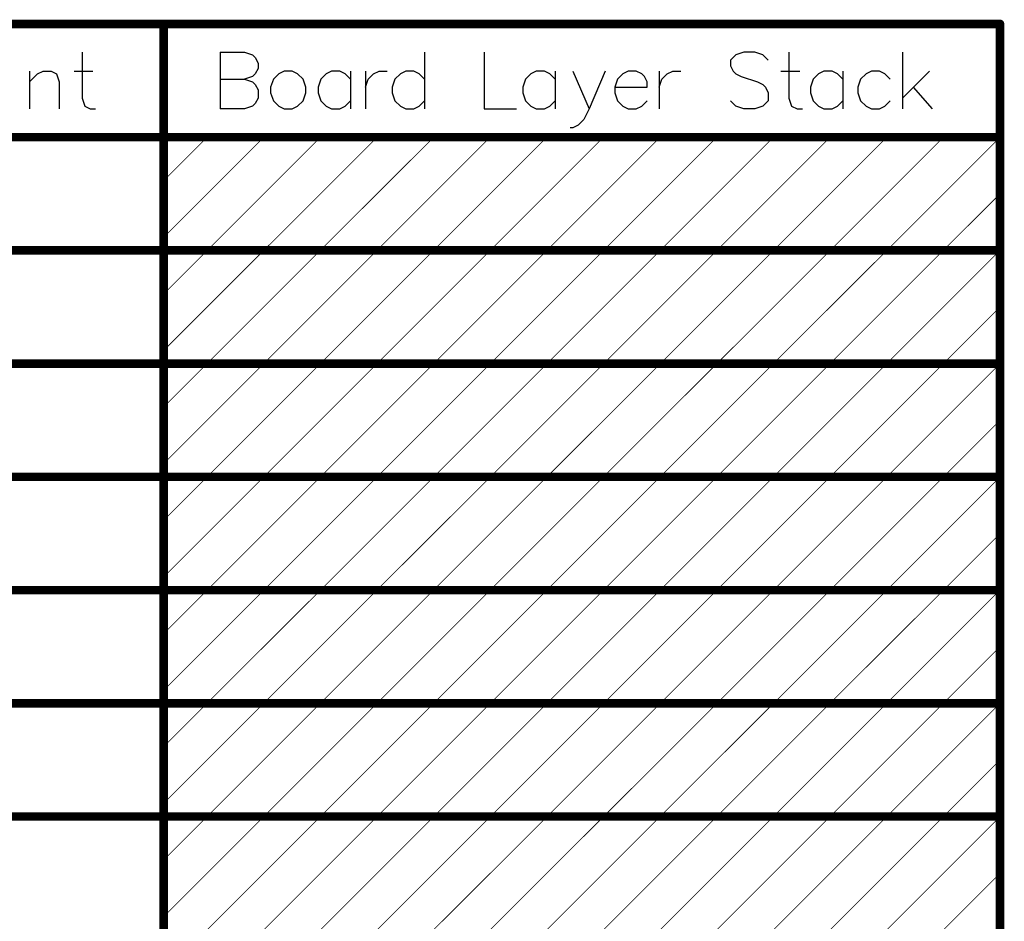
# Model space of a CAD drawing. Header units: millimetres. Extents: x 138 to 555, y 26 to 334.
# Tile 713 of 713: x 471 to 506, y 278 to 310. Entities that reach past the tile are written whole.
import ezdxf

# ---------------------------------------------------------------- set-up
doc = ezdxf.new("R2010")
doc.units = ezdxf.units.MM
doc.layers.add('DrillDrawing', color=1, linetype='Continuous')

msp = doc.modelspace()

# ---------------------------------------------------------------- linework, layer by layer
at = {"layer": 'DrillDrawing'}
for p, q in [((473.066, 308.725), (473.066, 307.107)), ((477.942, 308.725), (477.942, 306.726)), ((477.942, 308.725), (478.799, 308.725)), ((478.799, 308.725), (479.084, 308.63)), ((479.084, 308.63), (479.179, 308.535)), ((479.179, 308.535), (479.275, 308.345)), ((485.159, 308.725), (485.159, 306.726)), ((487.263, 308.725), (487.263, 306.726)), ((496.147, 308.63), (495.957, 308.44)), ((495.957, 308.44), (495.957, 308.249)), ((496.433, 308.725), (496.147, 308.63)), ((496.814, 308.725), (496.433, 308.725)), ((497.099, 308.63), (496.814, 308.725)), ((497.29, 308.44), (497.099, 308.63)), ((498.023, 308.725), (498.023, 307.107)), ((502.032, 308.725), (502.032, 306.726)), ((471.209, 308.059), (471.209, 306.726)), ((471.494, 307.964), (471.685, 308.059)), ((471.685, 308.059), (471.97, 308.059)), ((471.97, 308.059), (472.161, 307.964)), ((472.78, 308.059), (473.446, 308.059)), ((479.275, 308.154), (479.179, 307.964)), ((479.275, 308.345), (479.275, 308.154)), ((480.198, 308.059), (480.008, 307.964)), ((480.484, 308.059), (480.198, 308.059)), ((480.674, 307.964), (480.484, 308.059)), ((481.874, 308.059), (481.684, 307.964)), ((482.16, 308.059), (481.874, 308.059)), ((482.35, 307.964), (482.16, 308.059)), ((482.541, 308.059), (482.541, 306.726)), ((483.074, 308.059), (483.074, 306.726)), ((483.359, 307.964), (483.55, 308.059)), ((483.55, 308.059), (483.836, 308.059)), ((484.493, 308.059), (484.302, 307.964)), ((484.778, 308.059), (484.493, 308.059)), ((484.969, 307.964), (484.778, 308.059)), ((489.101, 308.059), (488.911, 307.964)), ((489.387, 308.059), (489.101, 308.059)), ((489.577, 307.964), (489.387, 308.059)), ((489.768, 308.059), (489.768, 306.726)), ((490.396, 308.059), (490.967, 306.726)), ((491.539, 308.059), (490.967, 306.726)), ((492.348, 308.059), (492.158, 307.964)), ((492.634, 308.059), (492.348, 308.059)), ((492.824, 307.964), (492.634, 308.059)), ((493.443, 308.059), (493.443, 306.726)), ((493.729, 307.964), (493.919, 308.059)), ((493.919, 308.059), (494.205, 308.059)), ((495.957, 308.249), (496.052, 308.059)), ((496.052, 308.059), (496.147, 307.964)), ((497.737, 308.059), (498.404, 308.059)), ((499.261, 308.059), (499.07, 307.964)), ((499.546, 308.059), (499.261, 308.059)), ((499.737, 307.964), (499.546, 308.059)), ((499.927, 308.059), (499.927, 306.726)), ((500.937, 308.059), (500.746, 307.964)), ((501.222, 308.059), (500.937, 308.059)), ((501.413, 307.964), (501.222, 308.059)), ((502.984, 308.059), (502.032, 307.107)), ((471.209, 307.678), (471.494, 307.964)), ((472.161, 307.964), (472.256, 307.678)), ((477.942, 307.773), (478.799, 307.773)), ((479.084, 307.868), (478.799, 307.773)), ((478.799, 307.773), (479.084, 307.678)), ((479.179, 307.964), (479.084, 307.868)), ((479.817, 307.773), (479.722, 307.488)), ((480.008, 307.964), (479.817, 307.773)), ((480.865, 307.773), (480.674, 307.964)), ((480.96, 307.488), (480.865, 307.773)), ((481.493, 307.773), (481.398, 307.488)), ((481.684, 307.964), (481.493, 307.773)), ((482.541, 307.773), (482.35, 307.964)), ((483.074, 307.488), (483.169, 307.773)), ((483.169, 307.773), (483.359, 307.964)), ((484.112, 307.773), (484.016, 307.488)), ((484.302, 307.964), (484.112, 307.773)), ((485.159, 307.773), (484.969, 307.964)), ((488.72, 307.773), (488.625, 307.488)), ((488.911, 307.964), (488.72, 307.773)), ((489.768, 307.773), (489.577, 307.964)), ((491.967, 307.773), (491.872, 307.488)), ((492.158, 307.964), (491.967, 307.773)), ((492.919, 307.868), (492.824, 307.964)), ((493.015, 307.678), (492.919, 307.868)), ((493.443, 307.488), (493.538, 307.773)), ((493.538, 307.773), (493.729, 307.964)), ((496.147, 307.964), (496.338, 307.868)), ((496.338, 307.868), (496.909, 307.678)), ((498.88, 307.773), (498.785, 307.488)), ((499.07, 307.964), (498.88, 307.773)), ((499.927, 307.773), (499.737, 307.964)), ((500.556, 307.773), (500.461, 307.488)), ((500.746, 307.964), (500.556, 307.773)), ((501.603, 307.773), (501.413, 307.964)), ((472.256, 307.678), (472.256, 306.726)), ((479.084, 307.678), (479.179, 307.583)), ((479.179, 307.583), (479.275, 307.392)), ((479.275, 307.392), (479.275, 307.107)), ((479.722, 307.488), (479.722, 307.297)), ((480.96, 307.297), (480.96, 307.488)), ((481.398, 307.488), (481.398, 307.297)), ((484.016, 307.488), (484.016, 307.297)), ((488.625, 307.488), (488.625, 307.297)), ((491.872, 307.488), (493.015, 307.488)), ((491.872, 307.488), (491.872, 307.297)), ((493.015, 307.488), (493.015, 307.678)), ((496.909, 307.678), (497.099, 307.583)), ((497.099, 307.583), (497.195, 307.488)), ((497.195, 307.488), (497.29, 307.297)), ((498.785, 307.488), (498.785, 307.297)), ((500.461, 307.488), (500.461, 307.297)), ((502.413, 307.488), (503.079, 306.726)), ((473.066, 307.107), (473.161, 306.821)), ((479.275, 307.107), (479.179, 306.916)), ((479.722, 307.297), (479.817, 307.011)), ((480.865, 307.011), (480.96, 307.297)), ((481.398, 307.297), (481.493, 307.011)), ((484.016, 307.297), (484.112, 307.011)), ((488.625, 307.297), (488.72, 307.011)), ((491.872, 307.297), (491.967, 307.011)), ((497.29, 307.297), (497.29, 307.011)), ((498.023, 307.107), (498.118, 306.821)), ((498.785, 307.297), (498.88, 307.011)), ((500.461, 307.297), (500.556, 307.011)), ((473.161, 306.821), (473.351, 306.726)), ((473.351, 306.726), (473.542, 306.726)), ((478.799, 306.726), (477.942, 306.726)), ((479.084, 306.821), (478.799, 306.726)), ((479.179, 306.916), (479.084, 306.821)), ((479.817, 307.011), (480.008, 306.821)), ((480.008, 306.821), (480.198, 306.726)), ((480.198, 306.726), (480.484, 306.726)), ((480.484, 306.726), (480.674, 306.821)), ((480.674, 306.821), (480.865, 307.011)), ((481.493, 307.011), (481.684, 306.821)), ((481.684, 306.821), (481.874, 306.726)), ((481.874, 306.726), (482.16, 306.726)), ((482.16, 306.726), (482.35, 306.821)), ((482.35, 306.821), (482.541, 307.011)), ((484.112, 307.011), (484.302, 306.821)), ((484.302, 306.821), (484.493, 306.726)), ((484.493, 306.726), (484.778, 306.726)), ((484.778, 306.726), (484.969, 306.821)), ((484.969, 306.821), (485.159, 307.011)), ((487.263, 306.726), (488.406, 306.726)), ((488.72, 307.011), (488.911, 306.821)), ((488.911, 306.821), (489.101, 306.726)), ((489.101, 306.726), (489.387, 306.726)), ((489.387, 306.726), (489.577, 306.821)), ((489.577, 306.821), (489.768, 307.011)), ((490.967, 306.726), (490.777, 306.345)), ((491.967, 307.011), (492.158, 306.821)), ((492.158, 306.821), (492.348, 306.726)), ((492.348, 306.726), (492.634, 306.726)), ((492.634, 306.726), (492.824, 306.821)), ((492.824, 306.821), (493.015, 307.011)), ((496.147, 306.821), (495.957, 307.011)), ((496.433, 306.726), (496.147, 306.821)), ((496.814, 306.726), (496.433, 306.726)), ((497.099, 306.821), (496.814, 306.726)), ((497.29, 307.011), (497.099, 306.821)), ((498.118, 306.821), (498.309, 306.726)), ((498.309, 306.726), (498.499, 306.726)), ((498.88, 307.011), (499.07, 306.821)), ((499.07, 306.821), (499.261, 306.726)), ((499.261, 306.726), (499.546, 306.726)), ((499.546, 306.726), (499.737, 306.821)), ((499.737, 306.821), (499.927, 307.011)), ((500.556, 307.011), (500.746, 306.821)), ((500.746, 306.821), (500.937, 306.726)), ((500.937, 306.726), (501.222, 306.726)), ((501.222, 306.726), (501.413, 306.821)), ((501.413, 306.821), (501.603, 307.011)), ((490.777, 306.345), (490.586, 306.155)), ((490.396, 306.059), (490.301, 306.059)), ((490.586, 306.155), (490.396, 306.059))]:
    msp.add_line(p, q, dxfattribs=at)
for points, const_width in [([(384.433, 309.726), (505.479, 309.726)], 0.3), ([(475.942, 245.726), (475.942, 309.726)], 0.3), ([(505.479, 245.726), (505.479, 309.726)], 0.3), ([(384.433, 305.726), (505.479, 305.726)], 0.3), ([(475.942, 302.188), (479.479, 305.726)], 0.0254), ([(475.942, 304.188), (477.479, 305.726)], 0.0254), ([(477.479, 301.726), (481.479, 305.726)], 0.0254), ([(479.479, 301.726), (483.479, 305.726)], 0.0254), ([(481.479, 301.726), (485.479, 305.726)], 0.0254), ([(483.479, 301.726), (487.479, 305.726)], 0.0254), ([(485.479, 301.726), (489.479, 305.726)], 0.0254), ([(487.479, 301.726), (491.479, 305.726)], 0.0254), ([(489.479, 301.726), (493.479, 305.726)], 0.0254), ([(491.479, 301.726), (495.479, 305.726)], 0.0254), ([(493.479, 301.726), (497.479, 305.726)], 0.0254), ([(495.479, 301.726), (499.479, 305.726)], 0.0254), ([(497.479, 301.726), (501.479, 305.726)], 0.0254), ([(499.479, 301.726), (503.479, 305.726)], 0.0254), ([(501.479, 301.726), (505.479, 305.726)], 0.0254), ([(503.479, 301.726), (505.479, 303.726)], 0.0254), ([(459.782, 301.726), (475.942, 301.726)], 0.3), ([(475.942, 301.726), (505.479, 301.726)], 0.3), ([(475.942, 298.188), (479.479, 301.726)], 0.0254), ([(475.942, 300.188), (477.479, 301.726)], 0.0254), ([(477.479, 297.726), (481.479, 301.726)], 0.0254), ([(479.479, 297.726), (483.479, 301.726)], 0.0254), ([(481.479, 297.726), (485.479, 301.726)], 0.0254), ([(483.479, 297.726), (487.479, 301.726)], 0.0254), ([(485.479, 297.726), (489.479, 301.726)], 0.0254), ([(487.479, 297.726), (491.479, 301.726)], 0.0254), ([(489.479, 297.726), (493.479, 301.726)], 0.0254), ([(491.479, 297.726), (495.479, 301.726)], 0.0254), ([(493.479, 297.726), (497.479, 301.726)], 0.0254), ([(495.479, 297.726), (499.479, 301.726)], 0.0254), ([(497.479, 297.726), (501.479, 301.726)], 0.0254), ([(499.479, 297.726), (503.479, 301.726)], 0.0254), ([(501.479, 297.726), (505.479, 301.726)], 0.0254), ([(503.479, 297.726), (505.479, 299.726)], 0.0254), ([(459.782, 297.726), (475.942, 297.726)], 0.3), ([(475.942, 297.726), (505.479, 297.726)], 0.3), ([(475.942, 294.188), (479.479, 297.726)], 0.0254), ([(475.942, 296.188), (477.479, 297.726)], 0.0254), ([(477.479, 293.726), (481.479, 297.726)], 0.0254), ([(479.479, 293.726), (483.479, 297.726)], 0.0254), ([(481.479, 293.726), (485.479, 297.726)], 0.0254), ([(483.479, 293.726), (487.479, 297.726)], 0.0254), ([(485.479, 293.726), (489.479, 297.726)], 0.0254), ([(487.479, 293.726), (491.479, 297.726)], 0.0254), ([(489.479, 293.726), (493.479, 297.726)], 0.0254), ([(491.479, 293.726), (495.479, 297.726)], 0.0254), ([(493.479, 293.726), (497.479, 297.726)], 0.0254), ([(495.479, 293.726), (499.479, 297.726)], 0.0254), ([(497.479, 293.726), (501.479, 297.726)], 0.0254), ([(499.479, 293.726), (503.479, 297.726)], 0.0254), ([(501.479, 293.726), (505.479, 297.726)], 0.0254), ([(503.479, 293.726), (505.479, 295.726)], 0.0254), ([(459.782, 293.726), (475.942, 293.726)], 0.3), ([(475.942, 293.726), (505.479, 293.726)], 0.3), ([(475.942, 290.188), (479.479, 293.726)], 0.0254), ([(475.942, 292.188), (477.479, 293.726)], 0.0254), ([(477.479, 289.726), (481.479, 293.726)], 0.0254), ([(479.479, 289.726), (483.479, 293.726)], 0.0254), ([(481.479, 289.726), (485.479, 293.726)], 0.0254), ([(483.479, 289.726), (487.479, 293.726)], 0.0254), ([(485.479, 289.726), (489.479, 293.726)], 0.0254), ([(487.479, 289.726), (491.479, 293.726)], 0.0254), ([(489.479, 289.726), (493.479, 293.726)], 0.0254), ([(491.479, 289.726), (495.479, 293.726)], 0.0254), ([(493.479, 289.726), (497.479, 293.726)], 0.0254), ([(495.479, 289.726), (499.479, 293.726)], 0.0254), ([(497.479, 289.726), (501.479, 293.726)], 0.0254), ([(499.479, 289.726), (503.479, 293.726)], 0.0254), ([(501.479, 289.726), (505.479, 293.726)], 0.0254), ([(503.479, 289.726), (505.479, 291.726)], 0.0254), ([(459.782, 289.726), (475.942, 289.726)], 0.3), ([(475.942, 289.726), (505.479, 289.726)], 0.3), ([(475.942, 286.188), (479.479, 289.726)], 0.0254), ([(475.942, 288.188), (477.479, 289.726)], 0.0254), ([(477.479, 285.726), (481.479, 289.726)], 0.0254), ([(479.479, 285.726), (483.479, 289.726)], 0.0254), ([(481.479, 285.726), (485.479, 289.726)], 0.0254), ([(483.479, 285.726), (487.479, 289.726)], 0.0254), ([(485.479, 285.726), (489.479, 289.726)], 0.0254), ([(487.479, 285.726), (491.479, 289.726)], 0.0254), ([(489.479, 285.726), (493.479, 289.726)], 0.0254), ([(491.479, 285.726), (495.479, 289.726)], 0.0254), ([(493.479, 285.726), (497.479, 289.726)], 0.0254), ([(495.479, 285.726), (499.479, 289.726)], 0.0254), ([(497.479, 285.726), (501.479, 289.726)], 0.0254), ([(499.479, 285.726), (503.479, 289.726)], 0.0254), ([(501.479, 285.726), (505.479, 289.726)], 0.0254), ([(503.479, 285.726), (505.479, 287.726)], 0.0254), ([(459.782, 285.726), (475.942, 285.726)], 0.3), ([(475.942, 285.726), (505.479, 285.726)], 0.3), ([(475.942, 282.188), (479.479, 285.726)], 0.0254), ([(475.942, 284.188), (477.479, 285.726)], 0.0254), ([(477.479, 281.726), (481.479, 285.726)], 0.0254), ([(479.479, 281.726), (483.479, 285.726)], 0.0254), ([(481.479, 281.726), (485.479, 285.726)], 0.0254), ([(483.479, 281.726), (487.479, 285.726)], 0.0254), ([(485.479, 281.726), (489.479, 285.726)], 0.0254), ([(487.479, 281.726), (491.479, 285.726)], 0.0254), ([(489.479, 281.726), (493.479, 285.726)], 0.0254), ([(491.479, 281.726), (495.479, 285.726)], 0.0254), ([(493.479, 281.726), (497.479, 285.726)], 0.0254), ([(495.479, 281.726), (499.479, 285.726)], 0.0254), ([(497.479, 281.726), (501.479, 285.726)], 0.0254), ([(499.479, 281.726), (503.479, 285.726)], 0.0254), ([(501.479, 281.726), (505.479, 285.726)], 0.0254), ([(503.479, 281.726), (505.479, 283.726)], 0.0254), ([(459.782, 281.726), (475.942, 281.726)], 0.3), ([(475.942, 281.726), (505.479, 281.726)], 0.3), ([(475.942, 278.188), (479.479, 281.726)], 0.0254), ([(475.942, 280.188), (477.479, 281.726)], 0.0254), ([(477.479, 277.726), (481.479, 281.726)], 0.0254), ([(479.479, 277.726), (483.479, 281.726)], 0.0254), ([(481.479, 277.726), (485.479, 281.726)], 0.0254), ([(483.479, 277.726), (487.479, 281.726)], 0.0254), ([(485.479, 277.726), (489.479, 281.726)], 0.0254), ([(487.479, 277.726), (491.479, 281.726)], 0.0254), ([(489.479, 277.726), (493.479, 281.726)], 0.0254), ([(491.479, 277.726), (495.479, 281.726)], 0.0254), ([(493.479, 277.726), (497.479, 281.726)], 0.0254), ([(495.479, 277.726), (499.479, 281.726)], 0.0254), ([(497.479, 277.726), (501.479, 281.726)], 0.0254), ([(499.479, 277.726), (503.479, 281.726)], 0.0254), ([(501.479, 277.726), (505.479, 281.726)], 0.0254), ([(503.479, 277.726), (505.479, 279.726)], 0.0254)]:
    msp.add_lwpolyline(points, dxfattribs=dict(at, const_width=const_width))
for points, const_width in [([(475.867, 309.726, 1), (476.017, 309.726, 1)], 0.15), ([(505.404, 309.726, 1), (505.554, 309.726, 1)], 0.15), ([(505.404, 309.726, 1), (505.554, 309.726, 1)], 0.15), ([(477.473, 305.726, 1), (477.485, 305.726, 1)], 0.0127), ([(479.473, 305.726, 1), (479.485, 305.726, 1)], 0.0127), ([(481.473, 305.726, 1), (481.485, 305.726, 1)], 0.0127), ([(483.473, 305.726, 1), (483.485, 305.726, 1)], 0.0127), ([(485.473, 305.726, 1), (485.485, 305.726, 1)], 0.0127), ([(487.473, 305.726, 1), (487.485, 305.726, 1)], 0.0127), ([(489.473, 305.726, 1), (489.485, 305.726, 1)], 0.0127), ([(491.473, 305.726, 1), (491.485, 305.726, 1)], 0.0127), ([(493.473, 305.726, 1), (493.485, 305.726, 1)], 0.0127), ([(495.473, 305.726, 1), (495.485, 305.726, 1)], 0.0127), ([(497.473, 305.726, 1), (497.485, 305.726, 1)], 0.0127), ([(499.473, 305.726, 1), (499.485, 305.726, 1)], 0.0127), ([(501.473, 305.726, 1), (501.485, 305.726, 1)], 0.0127), ([(503.473, 305.726, 1), (503.485, 305.726, 1)], 0.0127), ([(505.404, 305.726, 1), (505.554, 305.726, 1)], 0.15), ([(505.473, 305.726, 1), (505.485, 305.726, 1)], 0.0127), ([(475.935, 304.188, 1), (475.948, 304.188, 1)], 0.0127), ([(505.473, 303.726, 1), (505.485, 303.726, 1)], 0.0127), ([(475.935, 302.188, 1), (475.948, 302.188, 1)], 0.0127), ([(475.867, 301.726, 1), (476.017, 301.726, 1)], 0.15), ([(475.867, 301.726, 1), (476.017, 301.726, 1)], 0.15), ([(505.404, 301.726, 1), (505.554, 301.726, 1)], 0.15), ([(477.473, 301.726, 1), (477.485, 301.726, 1)], 0.0127), ([(477.473, 301.726, 1), (477.485, 301.726, 1)], 0.0127), ([(479.473, 301.726, 1), (479.485, 301.726, 1)], 0.0127), ([(479.473, 301.726, 1), (479.485, 301.726, 1)], 0.0127), ([(481.473, 301.726, 1), (481.485, 301.726, 1)], 0.0127), ([(481.473, 301.726, 1), (481.485, 301.726, 1)], 0.0127), ([(483.473, 301.726, 1), (483.485, 301.726, 1)], 0.0127), ([(483.473, 301.726, 1), (483.485, 301.726, 1)], 0.0127), ([(485.473, 301.726, 1), (485.485, 301.726, 1)], 0.0127), ([(485.473, 301.726, 1), (485.485, 301.726, 1)], 0.0127), ([(487.473, 301.726, 1), (487.485, 301.726, 1)], 0.0127), ([(487.473, 301.726, 1), (487.485, 301.726, 1)], 0.0127), ([(489.473, 301.726, 1), (489.485, 301.726, 1)], 0.0127), ([(489.473, 301.726, 1), (489.485, 301.726, 1)], 0.0127), ([(491.473, 301.726, 1), (491.485, 301.726, 1)], 0.0127), ([(491.473, 301.726, 1), (491.485, 301.726, 1)], 0.0127), ([(493.473, 301.726, 1), (493.485, 301.726, 1)], 0.0127), ([(493.473, 301.726, 1), (493.485, 301.726, 1)], 0.0127), ([(495.473, 301.726, 1), (495.485, 301.726, 1)], 0.0127), ([(495.473, 301.726, 1), (495.485, 301.726, 1)], 0.0127), ([(497.473, 301.726, 1), (497.485, 301.726, 1)], 0.0127), ([(497.473, 301.726, 1), (497.485, 301.726, 1)], 0.0127), ([(499.473, 301.726, 1), (499.485, 301.726, 1)], 0.0127), ([(499.473, 301.726, 1), (499.485, 301.726, 1)], 0.0127), ([(501.473, 301.726, 1), (501.485, 301.726, 1)], 0.0127), ([(501.473, 301.726, 1), (501.485, 301.726, 1)], 0.0127), ([(503.473, 301.726, 1), (503.485, 301.726, 1)], 0.0127), ([(503.473, 301.726, 1), (503.485, 301.726, 1)], 0.0127), ([(505.473, 301.726, 1), (505.485, 301.726, 1)], 0.0127), ([(475.935, 300.188, 1), (475.948, 300.188, 1)], 0.0127), ([(505.473, 299.726, 1), (505.485, 299.726, 1)], 0.0127), ([(475.935, 298.188, 1), (475.948, 298.188, 1)], 0.0127), ([(475.867, 297.726, 1), (476.017, 297.726, 1)], 0.15), ([(475.867, 297.726, 1), (476.017, 297.726, 1)], 0.15), ([(477.473, 297.726, 1), (477.485, 297.726, 1)], 0.0127), ([(477.473, 297.726, 1), (477.485, 297.726, 1)], 0.0127), ([(479.473, 297.726, 1), (479.485, 297.726, 1)], 0.0127), ([(479.473, 297.726, 1), (479.485, 297.726, 1)], 0.0127), ([(481.473, 297.726, 1), (481.485, 297.726, 1)], 0.0127), ([(481.473, 297.726, 1), (481.485, 297.726, 1)], 0.0127), ([(483.473, 297.726, 1), (483.485, 297.726, 1)], 0.0127), ([(483.473, 297.726, 1), (483.485, 297.726, 1)], 0.0127), ([(485.473, 297.726, 1), (485.485, 297.726, 1)], 0.0127), ([(485.473, 297.726, 1), (485.485, 297.726, 1)], 0.0127), ([(487.473, 297.726, 1), (487.485, 297.726, 1)], 0.0127), ([(487.473, 297.726, 1), (487.485, 297.726, 1)], 0.0127), ([(489.473, 297.726, 1), (489.485, 297.726, 1)], 0.0127), ([(489.473, 297.726, 1), (489.485, 297.726, 1)], 0.0127), ([(491.473, 297.726, 1), (491.485, 297.726, 1)], 0.0127), ([(491.473, 297.726, 1), (491.485, 297.726, 1)], 0.0127), ([(493.473, 297.726, 1), (493.485, 297.726, 1)], 0.0127), ([(493.473, 297.726, 1), (493.485, 297.726, 1)], 0.0127), ([(495.473, 297.726, 1), (495.485, 297.726, 1)], 0.0127), ([(495.473, 297.726, 1), (495.485, 297.726, 1)], 0.0127), ([(497.473, 297.726, 1), (497.485, 297.726, 1)], 0.0127), ([(497.473, 297.726, 1), (497.485, 297.726, 1)], 0.0127), ([(499.473, 297.726, 1), (499.485, 297.726, 1)], 0.0127), ([(499.473, 297.726, 1), (499.485, 297.726, 1)], 0.0127), ([(501.473, 297.726, 1), (501.485, 297.726, 1)], 0.0127), ([(501.473, 297.726, 1), (501.485, 297.726, 1)], 0.0127), ([(503.473, 297.726, 1), (503.485, 297.726, 1)], 0.0127), ([(503.473, 297.726, 1), (503.485, 297.726, 1)], 0.0127), ([(505.404, 297.726, 1), (505.554, 297.726, 1)], 0.15), ([(505.473, 297.726, 1), (505.485, 297.726, 1)], 0.0127), ([(475.935, 296.188, 1), (475.948, 296.188, 1)], 0.0127), ([(505.473, 295.726, 1), (505.485, 295.726, 1)], 0.0127), ([(475.935, 294.188, 1), (475.948, 294.188, 1)], 0.0127), ([(475.867, 293.726, 1), (476.017, 293.726, 1)], 0.15), ([(475.867, 293.726, 1), (476.017, 293.726, 1)], 0.15), ([(505.404, 293.726, 1), (505.554, 293.726, 1)], 0.15), ([(477.473, 293.726, 1), (477.485, 293.726, 1)], 0.0127), ([(477.473, 293.726, 1), (477.485, 293.726, 1)], 0.0127), ([(479.473, 293.726, 1), (479.485, 293.726, 1)], 0.0127), ([(479.473, 293.726, 1), (479.485, 293.726, 1)], 0.0127), ([(481.473, 293.726, 1), (481.485, 293.726, 1)], 0.0127), ([(481.473, 293.726, 1), (481.485, 293.726, 1)], 0.0127), ([(483.473, 293.726, 1), (483.485, 293.726, 1)], 0.0127), ([(483.473, 293.726, 1), (483.485, 293.726, 1)], 0.0127), ([(485.473, 293.726, 1), (485.485, 293.726, 1)], 0.0127), ([(485.473, 293.726, 1), (485.485, 293.726, 1)], 0.0127), ([(487.473, 293.726, 1), (487.485, 293.726, 1)], 0.0127), ([(487.473, 293.726, 1), (487.485, 293.726, 1)], 0.0127), ([(489.473, 293.726, 1), (489.485, 293.726, 1)], 0.0127), ([(489.473, 293.726, 1), (489.485, 293.726, 1)], 0.0127), ([(491.473, 293.726, 1), (491.485, 293.726, 1)], 0.0127), ([(491.473, 293.726, 1), (491.485, 293.726, 1)], 0.0127), ([(493.473, 293.726, 1), (493.485, 293.726, 1)], 0.0127), ([(493.473, 293.726, 1), (493.485, 293.726, 1)], 0.0127), ([(495.473, 293.726, 1), (495.485, 293.726, 1)], 0.0127), ([(495.473, 293.726, 1), (495.485, 293.726, 1)], 0.0127), ([(497.473, 293.726, 1), (497.485, 293.726, 1)], 0.0127), ([(497.473, 293.726, 1), (497.485, 293.726, 1)], 0.0127), ([(499.473, 293.726, 1), (499.485, 293.726, 1)], 0.0127), ([(499.473, 293.726, 1), (499.485, 293.726, 1)], 0.0127), ([(501.473, 293.726, 1), (501.485, 293.726, 1)], 0.0127), ([(501.473, 293.726, 1), (501.485, 293.726, 1)], 0.0127), ([(503.473, 293.726, 1), (503.485, 293.726, 1)], 0.0127), ([(503.473, 293.726, 1), (503.485, 293.726, 1)], 0.0127), ([(505.473, 293.726, 1), (505.485, 293.726, 1)], 0.0127), ([(475.935, 292.188, 1), (475.948, 292.188, 1)], 0.0127), ([(505.473, 291.726, 1), (505.485, 291.726, 1)], 0.0127), ([(475.935, 290.188, 1), (475.948, 290.188, 1)], 0.0127), ([(475.867, 289.726, 1), (476.017, 289.726, 1)], 0.15), ([(475.867, 289.726, 1), (476.017, 289.726, 1)], 0.15), ([(477.473, 289.726, 1), (477.485, 289.726, 1)], 0.0127), ([(477.473, 289.726, 1), (477.485, 289.726, 1)], 0.0127), ([(479.473, 289.726, 1), (479.485, 289.726, 1)], 0.0127), ([(479.473, 289.726, 1), (479.485, 289.726, 1)], 0.0127), ([(481.473, 289.726, 1), (481.485, 289.726, 1)], 0.0127), ([(481.473, 289.726, 1), (481.485, 289.726, 1)], 0.0127), ([(483.473, 289.726, 1), (483.485, 289.726, 1)], 0.0127), ([(483.473, 289.726, 1), (483.485, 289.726, 1)], 0.0127), ([(485.473, 289.726, 1), (485.485, 289.726, 1)], 0.0127), ([(485.473, 289.726, 1), (485.485, 289.726, 1)], 0.0127), ([(487.473, 289.726, 1), (487.485, 289.726, 1)], 0.0127), ([(487.473, 289.726, 1), (487.485, 289.726, 1)], 0.0127), ([(489.473, 289.726, 1), (489.485, 289.726, 1)], 0.0127), ([(489.473, 289.726, 1), (489.485, 289.726, 1)], 0.0127), ([(491.473, 289.726, 1), (491.485, 289.726, 1)], 0.0127), ([(491.473, 289.726, 1), (491.485, 289.726, 1)], 0.0127), ([(493.473, 289.726, 1), (493.485, 289.726, 1)], 0.0127), ([(493.473, 289.726, 1), (493.485, 289.726, 1)], 0.0127), ([(495.473, 289.726, 1), (495.485, 289.726, 1)], 0.0127), ([(495.473, 289.726, 1), (495.485, 289.726, 1)], 0.0127), ([(497.473, 289.726, 1), (497.485, 289.726, 1)], 0.0127), ([(497.473, 289.726, 1), (497.485, 289.726, 1)], 0.0127), ([(499.473, 289.726, 1), (499.485, 289.726, 1)], 0.0127), ([(499.473, 289.726, 1), (499.485, 289.726, 1)], 0.0127), ([(501.473, 289.726, 1), (501.485, 289.726, 1)], 0.0127), ([(501.473, 289.726, 1), (501.485, 289.726, 1)], 0.0127), ([(503.473, 289.726, 1), (503.485, 289.726, 1)], 0.0127), ([(503.473, 289.726, 1), (503.485, 289.726, 1)], 0.0127), ([(505.404, 289.726, 1), (505.554, 289.726, 1)], 0.15), ([(505.473, 289.726, 1), (505.485, 289.726, 1)], 0.0127), ([(475.935, 288.188, 1), (475.948, 288.188, 1)], 0.0127), ([(505.473, 287.726, 1), (505.485, 287.726, 1)], 0.0127), ([(475.935, 286.188, 1), (475.948, 286.188, 1)], 0.0127), ([(475.867, 285.726, 1), (476.017, 285.726, 1)], 0.15), ([(475.867, 285.726, 1), (476.017, 285.726, 1)], 0.15), ([(505.404, 285.726, 1), (505.554, 285.726, 1)], 0.15), ([(477.473, 285.726, 1), (477.485, 285.726, 1)], 0.0127), ([(477.473, 285.726, 1), (477.485, 285.726, 1)], 0.0127), ([(479.473, 285.726, 1), (479.485, 285.726, 1)], 0.0127), ([(479.473, 285.726, 1), (479.485, 285.726, 1)], 0.0127), ([(481.473, 285.726, 1), (481.485, 285.726, 1)], 0.0127), ([(481.473, 285.726, 1), (481.485, 285.726, 1)], 0.0127), ([(483.473, 285.726, 1), (483.485, 285.726, 1)], 0.0127), ([(483.473, 285.726, 1), (483.485, 285.726, 1)], 0.0127), ([(485.473, 285.726, 1), (485.485, 285.726, 1)], 0.0127), ([(485.473, 285.726, 1), (485.485, 285.726, 1)], 0.0127), ([(487.473, 285.726, 1), (487.485, 285.726, 1)], 0.0127), ([(487.473, 285.726, 1), (487.485, 285.726, 1)], 0.0127), ([(489.473, 285.726, 1), (489.485, 285.726, 1)], 0.0127), ([(489.473, 285.726, 1), (489.485, 285.726, 1)], 0.0127), ([(491.473, 285.726, 1), (491.485, 285.726, 1)], 0.0127), ([(491.473, 285.726, 1), (491.485, 285.726, 1)], 0.0127), ([(493.473, 285.726, 1), (493.485, 285.726, 1)], 0.0127), ([(493.473, 285.726, 1), (493.485, 285.726, 1)], 0.0127), ([(495.473, 285.726, 1), (495.485, 285.726, 1)], 0.0127), ([(495.473, 285.726, 1), (495.485, 285.726, 1)], 0.0127), ([(497.473, 285.726, 1), (497.485, 285.726, 1)], 0.0127), ([(497.473, 285.726, 1), (497.485, 285.726, 1)], 0.0127), ([(499.473, 285.726, 1), (499.485, 285.726, 1)], 0.0127), ([(499.473, 285.726, 1), (499.485, 285.726, 1)], 0.0127), ([(501.473, 285.726, 1), (501.485, 285.726, 1)], 0.0127), ([(501.473, 285.726, 1), (501.485, 285.726, 1)], 0.0127), ([(503.473, 285.726, 1), (503.485, 285.726, 1)], 0.0127), ([(503.473, 285.726, 1), (503.485, 285.726, 1)], 0.0127), ([(505.473, 285.726, 1), (505.485, 285.726, 1)], 0.0127), ([(475.935, 284.188, 1), (475.948, 284.188, 1)], 0.0127), ([(505.473, 283.726, 1), (505.485, 283.726, 1)], 0.0127), ([(475.935, 282.188, 1), (475.948, 282.188, 1)], 0.0127), ([(475.867, 281.726, 1), (476.017, 281.726, 1)], 0.15), ([(475.867, 281.726, 1), (476.017, 281.726, 1)], 0.15), ([(477.473, 281.726, 1), (477.485, 281.726, 1)], 0.0127), ([(477.473, 281.726, 1), (477.485, 281.726, 1)], 0.0127), ([(479.473, 281.726, 1), (479.485, 281.726, 1)], 0.0127), ([(479.473, 281.726, 1), (479.485, 281.726, 1)], 0.0127), ([(481.473, 281.726, 1), (481.485, 281.726, 1)], 0.0127), ([(481.473, 281.726, 1), (481.485, 281.726, 1)], 0.0127), ([(483.473, 281.726, 1), (483.485, 281.726, 1)], 0.0127), ([(483.473, 281.726, 1), (483.485, 281.726, 1)], 0.0127), ([(485.473, 281.726, 1), (485.485, 281.726, 1)], 0.0127), ([(485.473, 281.726, 1), (485.485, 281.726, 1)], 0.0127), ([(487.473, 281.726, 1), (487.485, 281.726, 1)], 0.0127), ([(487.473, 281.726, 1), (487.485, 281.726, 1)], 0.0127), ([(489.473, 281.726, 1), (489.485, 281.726, 1)], 0.0127), ([(489.473, 281.726, 1), (489.485, 281.726, 1)], 0.0127), ([(491.473, 281.726, 1), (491.485, 281.726, 1)], 0.0127), ([(491.473, 281.726, 1), (491.485, 281.726, 1)], 0.0127), ([(493.473, 281.726, 1), (493.485, 281.726, 1)], 0.0127), ([(493.473, 281.726, 1), (493.485, 281.726, 1)], 0.0127), ([(495.473, 281.726, 1), (495.485, 281.726, 1)], 0.0127), ([(495.473, 281.726, 1), (495.485, 281.726, 1)], 0.0127), ([(497.473, 281.726, 1), (497.485, 281.726, 1)], 0.0127), ([(497.473, 281.726, 1), (497.485, 281.726, 1)], 0.0127), ([(499.473, 281.726, 1), (499.485, 281.726, 1)], 0.0127), ([(499.473, 281.726, 1), (499.485, 281.726, 1)], 0.0127), ([(501.473, 281.726, 1), (501.485, 281.726, 1)], 0.0127), ([(501.473, 281.726, 1), (501.485, 281.726, 1)], 0.0127), ([(503.473, 281.726, 1), (503.485, 281.726, 1)], 0.0127), ([(503.473, 281.726, 1), (503.485, 281.726, 1)], 0.0127), ([(505.404, 281.726, 1), (505.554, 281.726, 1)], 0.15), ([(505.473, 281.726, 1), (505.485, 281.726, 1)], 0.0127), ([(475.935, 280.188, 1), (475.948, 280.188, 1)], 0.0127), ([(505.473, 279.726, 1), (505.485, 279.726, 1)], 0.0127), ([(475.935, 278.188, 1), (475.948, 278.188, 1)], 0.0127)]:
    msp.add_lwpolyline(points, format="xyb", close=True, dxfattribs=dict(at, const_width=const_width))

doc.saveas('drawing.dxf')
